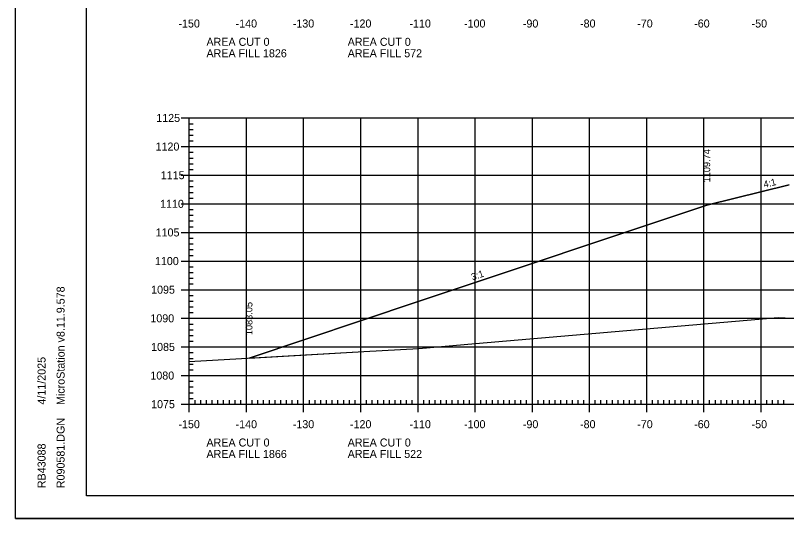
# Model space of a CAD drawing. Extents: x 1322838 to 1324533, y 339903 to 351025.
# Drawn here: x 1323533.3 to 1323668.2, y 343819.7 to 343907.6 of the extents above; entities that cross this region are included whole.
import ezdxf

# ---------------------------------------------------------------- set-up
doc = ezdxf.new("R2010")
doc.units = 0
for name, color, linetype in [('R_Axis', 7, 'Continuous'), ('R_Axis Annot', 7, 'Continuous'), ('R_Border', 7, 'Continuous'), ('R_Exist Surface', 7, 'Continuous'), ('R_Fin Surface', 7, 'Continuous'), ('R_Fin Surface Annot', 7, 'Continuous'), ('R_Grid', 7, 'Continuous'), ('R_No Plot', 7, 'Continuous')]:
    doc.layers.add(name, color=color, linetype=linetype)

msp = doc.modelspace()

# ---------------------------------------------------------------- linework, layer by layer
at = {"layer": 'R_Axis'}
for p, q in [((1323562.32, 343889.72), (1323565.12, 343889.72)), ((1323563.72, 343839.72), (1323563.72, 343889.72)), ((1323563.72, 343888.72), (1323564.42, 343888.72)), ((1323563.72, 343887.72), (1323564.42, 343887.72)), ((1323563.72, 343886.72), (1323564.42, 343886.72)), ((1323563.72, 343885.72), (1323564.42, 343885.72)), ((1323562.32, 343884.72), (1323565.12, 343884.72)), ((1323563.72, 343883.72), (1323564.42, 343883.72)), ((1323563.72, 343882.72), (1323564.42, 343882.72)), ((1323563.72, 343881.72), (1323564.42, 343881.72)), ((1323563.72, 343880.72), (1323564.42, 343880.72)), ((1323562.32, 343879.72), (1323565.12, 343879.72)), ((1323563.72, 343878.72), (1323564.42, 343878.72)), ((1323563.72, 343877.72), (1323564.42, 343877.72)), ((1323563.72, 343876.72), (1323564.42, 343876.72)), ((1323562.32, 343874.72), (1323565.12, 343874.72)), ((1323563.72, 343875.72), (1323564.42, 343875.72)), ((1323563.72, 343873.72), (1323564.42, 343873.72)), ((1323563.72, 343872.72), (1323564.42, 343872.72)), ((1323563.72, 343871.72), (1323564.42, 343871.72)), ((1323563.72, 343870.72), (1323564.42, 343870.72)), ((1323562.32, 343869.72), (1323565.12, 343869.72)), ((1323563.72, 343868.72), (1323564.42, 343868.72)), ((1323563.72, 343867.72), (1323564.42, 343867.72)), ((1323563.72, 343866.72), (1323564.42, 343866.72)), ((1323563.72, 343865.72), (1323564.42, 343865.72)), ((1323562.32, 343864.72), (1323565.12, 343864.72)), ((1323563.72, 343863.72), (1323564.42, 343863.72)), ((1323563.72, 343862.72), (1323564.42, 343862.72)), ((1323563.72, 343861.72), (1323564.42, 343861.72)), ((1323563.72, 343860.72), (1323564.42, 343860.72)), ((1323562.32, 343859.72), (1323565.12, 343859.72)), ((1323563.72, 343858.72), (1323564.42, 343858.72)), ((1323563.72, 343857.72), (1323564.42, 343857.72)), ((1323563.72, 343856.72), (1323564.42, 343856.72)), ((1323562.32, 343854.72), (1323565.12, 343854.72)), ((1323563.72, 343855.72), (1323564.42, 343855.72)), ((1323563.72, 343853.72), (1323564.42, 343853.72)), ((1323563.72, 343852.72), (1323564.42, 343852.72)), ((1323563.72, 343851.72), (1323564.42, 343851.72)), ((1323563.72, 343850.72), (1323564.42, 343850.72)), ((1323562.32, 343849.72), (1323565.12, 343849.72)), ((1323563.72, 343848.72), (1323564.42, 343848.72)), ((1323563.72, 343847.72), (1323564.42, 343847.72)), ((1323563.72, 343846.72), (1323564.42, 343846.72)), ((1323563.72, 343845.72), (1323564.42, 343845.72)), ((1323562.32, 343844.72), (1323565.12, 343844.72)), ((1323563.72, 343843.72), (1323564.42, 343843.72)), ((1323563.72, 343842.72), (1323564.42, 343842.72)), ((1323563.72, 343841.72), (1323564.42, 343841.72)), ((1323563.72, 343838.32), (1323563.72, 343841.12)), ((1323573.72, 343838.32), (1323573.72, 343841.12)), ((1323583.72, 343838.32), (1323583.72, 343841.12)), ((1323593.72, 343838.32), (1323593.72, 343841.12)), ((1323603.72, 343838.32), (1323603.72, 343841.12)), ((1323613.72, 343838.32), (1323613.72, 343841.12)), ((1323623.72, 343838.32), (1323623.72, 343841.12)), ((1323633.72, 343838.32), (1323633.72, 343841.12)), ((1323643.72, 343838.32), (1323643.72, 343841.12)), ((1323653.72, 343838.32), (1323653.72, 343841.12)), ((1323663.72, 343838.32), (1323663.72, 343841.12)), ((1323562.32, 343839.72), (1323565.12, 343839.72)), ((1323563.72, 343840.72), (1323564.42, 343840.72)), ((1323563.72, 343839.72), (1323843.72, 343839.72)), ((1323564.72, 343839.72), (1323564.72, 343840.42)), ((1323565.72, 343839.72), (1323565.72, 343840.42)), ((1323566.72, 343839.72), (1323566.72, 343840.42)), ((1323567.72, 343839.72), (1323567.72, 343840.42)), ((1323568.72, 343839.72), (1323568.72, 343840.42)), ((1323569.72, 343839.72), (1323569.72, 343840.42)), ((1323570.72, 343839.72), (1323570.72, 343840.42)), ((1323571.72, 343839.72), (1323571.72, 343840.42)), ((1323572.72, 343839.72), (1323572.72, 343840.42)), ((1323574.72, 343839.72), (1323574.72, 343840.42)), ((1323575.72, 343839.72), (1323575.72, 343840.42)), ((1323576.72, 343839.72), (1323576.72, 343840.42)), ((1323577.72, 343839.72), (1323577.72, 343840.42)), ((1323578.72, 343839.72), (1323578.72, 343840.42)), ((1323579.72, 343839.72), (1323579.72, 343840.42)), ((1323580.72, 343839.72), (1323580.72, 343840.42)), ((1323581.72, 343839.72), (1323581.72, 343840.42)), ((1323582.72, 343839.72), (1323582.72, 343840.42)), ((1323584.72, 343839.72), (1323584.72, 343840.42)), ((1323585.72, 343839.72), (1323585.72, 343840.42)), ((1323586.72, 343839.72), (1323586.72, 343840.42)), ((1323587.72, 343839.72), (1323587.72, 343840.42)), ((1323588.72, 343839.72), (1323588.72, 343840.42)), ((1323589.72, 343839.72), (1323589.72, 343840.42)), ((1323590.72, 343839.72), (1323590.72, 343840.42)), ((1323591.72, 343839.72), (1323591.72, 343840.42)), ((1323592.72, 343839.72), (1323592.72, 343840.42)), ((1323594.72, 343839.72), (1323594.72, 343840.42)), ((1323595.72, 343839.72), (1323595.72, 343840.42)), ((1323596.72, 343839.72), (1323596.72, 343840.42)), ((1323597.72, 343839.72), (1323597.72, 343840.42)), ((1323598.72, 343839.72), (1323598.72, 343840.42)), ((1323599.72, 343839.72), (1323599.72, 343840.42)), ((1323600.72, 343839.72), (1323600.72, 343840.42)), ((1323601.72, 343839.72), (1323601.72, 343840.42)), ((1323602.72, 343839.72), (1323602.72, 343840.42)), ((1323604.72, 343839.72), (1323604.72, 343840.42)), ((1323605.72, 343839.72), (1323605.72, 343840.42)), ((1323606.72, 343839.72), (1323606.72, 343840.42)), ((1323607.72, 343839.72), (1323607.72, 343840.42)), ((1323608.72, 343839.72), (1323608.72, 343840.42)), ((1323609.72, 343839.72), (1323609.72, 343840.42)), ((1323610.72, 343839.72), (1323610.72, 343840.42)), ((1323611.72, 343839.72), (1323611.72, 343840.42)), ((1323612.72, 343839.72), (1323612.72, 343840.42)), ((1323614.72, 343839.72), (1323614.72, 343840.42)), ((1323615.72, 343839.72), (1323615.72, 343840.42)), ((1323616.72, 343839.72), (1323616.72, 343840.42)), ((1323617.72, 343839.72), (1323617.72, 343840.42)), ((1323618.72, 343839.72), (1323618.72, 343840.42)), ((1323619.72, 343839.72), (1323619.72, 343840.42)), ((1323620.72, 343839.72), (1323620.72, 343840.42)), ((1323621.72, 343839.72), (1323621.72, 343840.42)), ((1323622.72, 343839.72), (1323622.72, 343840.42)), ((1323624.72, 343839.72), (1323624.72, 343840.42)), ((1323625.72, 343839.72), (1323625.72, 343840.42)), ((1323626.72, 343839.72), (1323626.72, 343840.42)), ((1323627.72, 343839.72), (1323627.72, 343840.42)), ((1323628.72, 343839.72), (1323628.72, 343840.42)), ((1323629.72, 343839.72), (1323629.72, 343840.42)), ((1323630.72, 343839.72), (1323630.72, 343840.42)), ((1323631.72, 343839.72), (1323631.72, 343840.42)), ((1323632.72, 343839.72), (1323632.72, 343840.42)), ((1323634.72, 343839.72), (1323634.72, 343840.42)), ((1323635.72, 343839.72), (1323635.72, 343840.42)), ((1323636.72, 343839.72), (1323636.72, 343840.42)), ((1323637.72, 343839.72), (1323637.72, 343840.42)), ((1323638.72, 343839.72), (1323638.72, 343840.42)), ((1323639.72, 343839.72), (1323639.72, 343840.42)), ((1323640.72, 343839.72), (1323640.72, 343840.42)), ((1323641.72, 343839.72), (1323641.72, 343840.42)), ((1323642.72, 343839.72), (1323642.72, 343840.42)), ((1323644.72, 343839.72), (1323644.72, 343840.42)), ((1323645.72, 343839.72), (1323645.72, 343840.42)), ((1323646.72, 343839.72), (1323646.72, 343840.42)), ((1323647.72, 343839.72), (1323647.72, 343840.42)), ((1323648.72, 343839.72), (1323648.72, 343840.42)), ((1323649.72, 343839.72), (1323649.72, 343840.42)), ((1323650.72, 343839.72), (1323650.72, 343840.42)), ((1323651.72, 343839.72), (1323651.72, 343840.42)), ((1323652.72, 343839.72), (1323652.72, 343840.42)), ((1323654.72, 343839.72), (1323654.72, 343840.42)), ((1323655.72, 343839.72), (1323655.72, 343840.42)), ((1323656.72, 343839.72), (1323656.72, 343840.42)), ((1323657.72, 343839.72), (1323657.72, 343840.42)), ((1323658.72, 343839.72), (1323658.72, 343840.42)), ((1323659.72, 343839.72), (1323659.72, 343840.42)), ((1323660.72, 343839.72), (1323660.72, 343840.42)), ((1323661.72, 343839.72), (1323661.72, 343840.42)), ((1323662.72, 343839.72), (1323662.72, 343840.42)), ((1323664.72, 343839.72), (1323664.72, 343840.42)), ((1323665.72, 343839.72), (1323665.72, 343840.42)), ((1323666.72, 343839.72), (1323666.72, 343840.42)), ((1323667.72, 343839.72), (1323667.72, 343840.42))]:
    msp.add_line(p, q, dxfattribs=at)
at = {"layer": 'R_Border'}
for p, q in [((1323545.72, 343823.72), (1323545.72, 344029.18)), ((1323545.72, 343823.72), (1323545.72, 343823.72)), ((1323861.9, 343823.72), (1323545.72, 343823.72))]:
    msp.add_line(p, q, dxfattribs=at)
at = {"layer": 'R_Exist Surface'}
msp.add_lwpolyline([(1323563.72, 343847.17), (1323594.26, 343848.94), (1323603.85, 343849.47), (1323613.78, 343850.34), (1323666.7, 343854.84), (1323669.17, 343854.75)], dxfattribs=at)
at = {"layer": 'R_Fin Surface'}
msp.add_lwpolyline([(1323574.16, 343847.77), (1323574.18, 343847.78), (1323603.73, 343857.63), (1323654.21, 343874.46), (1323654.22, 343874.46), (1323668.64, 343878.06)], dxfattribs=at)
at = {"layer": 'R_Grid'}
for p, q in [((1323563.72, 343889.72), (1323843.72, 343889.72)), ((1323563.72, 343839.72), (1323563.72, 343889.72)), ((1323573.72, 343839.72), (1323573.72, 343889.72)), ((1323583.72, 343839.72), (1323583.72, 343889.72)), ((1323593.72, 343839.72), (1323593.72, 343889.72)), ((1323603.72, 343839.72), (1323603.72, 343889.72)), ((1323613.72, 343839.72), (1323613.72, 343889.72)), ((1323623.72, 343839.72), (1323623.72, 343889.72)), ((1323633.72, 343839.72), (1323633.72, 343889.72)), ((1323643.72, 343839.72), (1323643.72, 343889.72)), ((1323653.72, 343839.72), (1323653.72, 343889.72)), ((1323663.72, 343839.72), (1323663.72, 343889.72)), ((1323563.72, 343884.72), (1323843.72, 343884.72)), ((1323563.72, 343879.72), (1323843.72, 343879.72)), ((1323563.72, 343874.72), (1323843.72, 343874.72)), ((1323563.72, 343869.72), (1323843.72, 343869.72)), ((1323563.72, 343864.72), (1323843.72, 343864.72)), ((1323563.72, 343859.72), (1323843.72, 343859.72)), ((1323563.72, 343854.72), (1323843.72, 343854.72)), ((1323563.72, 343849.72), (1323843.72, 343849.72)), ((1323563.72, 343844.72), (1323843.72, 343844.72)), ((1323563.72, 343839.72), (1323843.72, 343839.72))]:
    msp.add_line(p, q, dxfattribs=at)
at = {"layer": 'R_No Plot'}
msp.add_line((1323533.31, 343819.74), (1323866.65, 343819.74), dxfattribs=at)
for points in [[(1323533.31, 344033.07), (1323866.65, 344033.07), (1323866.65, 343819.74), (1323533.31, 343819.74)], [(1323779.64, 344029.18), (1323799.26, 344029.18), (1323799.26, 344019.3), (1323815.37, 344019.3), (1323838.57, 344019.3), (1323838.57, 343986.63), (1323861.77, 343986.63), (1323861.9, 343823.72), (1323545.72, 343823.72), (1323545.72, 344029.18)]]:
    msp.add_lwpolyline(points, close=True, dxfattribs=at)
msp.add_lwpolyline([(1323668.64, 343878.06), (1323654.22, 343874.46), (1323654.21, 343874.46), (1323603.73, 343857.63), (1323574.18, 343847.78), (1323574.16, 343847.77), (1323594.26, 343848.94), (1323603.85, 343849.47), (1323613.78, 343850.34), (1323666.7, 343854.84), (1323669.17, 343854.75)], dxfattribs=at)

# ---------------------------------------------------------------- texts
at = {"layer": 'R_Axis Annot'}
for s, p in [('-150', (1323561.82, 343905.52)), ('-140', (1323571.82, 343905.52)), ('-130', (1323581.82, 343905.52)), ('-120', (1323591.82, 343905.52)), ('-110', (1323602.22, 343905.52)), ('-100', (1323611.77, 343905.52)), ('-90', (1323622.06, 343905.52)), ('-80', (1323632.06, 343905.52)), ('-70', (1323642.06, 343905.52)), ('-60', (1323652.02, 343905.52)), ('-50', (1323662.06, 343905.52)), ('AREA CUT 0', (1323566.72, 343902.32)), ('AREA CUT 0', (1323591.42, 343902.32)), ('AREA FILL 1826', (1323566.72, 343900.32)), ('AREA FILL 572', (1323591.42, 343900.32)), ('1125', (1323557.94, 343889.02)), ('1120', (1323557.82, 343884.02)), ('1115', (1323558.73, 343879.02)), ('1110', (1323558.61, 343874.02)), ('1105', (1323557.83, 343869.02)), ('1100', (1323557.71, 343864.02)), ('1095', (1323557.04, 343859.02)), ('1090', (1323556.91, 343854.02)), ('1085', (1323557.04, 343849.02)), ('1080', (1323556.91, 343844.02)), ('1075', (1323557.04, 343839.02)), ('-150', (1323561.82, 343835.52)), ('-140', (1323571.82, 343835.52)), ('-130', (1323581.82, 343835.52)), ('-120', (1323591.82, 343835.52)), ('-110', (1323602.22, 343835.52)), ('-100', (1323611.77, 343835.52)), ('-90', (1323622.06, 343835.52)), ('-80', (1323632.06, 343835.52)), ('-70', (1323642.06, 343835.52)), ('-60', (1323652.02, 343835.52)), ('-50', (1323662.06, 343835.52)), ('AREA CUT 0', (1323566.72, 343832.32)), ('AREA CUT 0', (1323591.42, 343832.32)), ('AREA FILL 1866', (1323566.72, 343830.32)), ('AREA FILL 522', (1323591.42, 343830.32))]:
    msp.add_text(s, height=1.4, dxfattribs=at).set_placement(p)
at = {"layer": 'R_Border'}
for s, p in [('MicroStation v8.11.9.578', (1323541.91, 343839.58)), ('4/11/2025', (1323538.58, 343839.65)), ('R090581.DGN', (1323541.91, 343825.04)), ('RB43088', (1323538.58, 343825.04))]:
    msp.add_text(s, height=1.4, rotation=90, dxfattribs=at).set_placement(p)
at = {"layer": 'R_Fin Surface Annot'}
for s, rotation, p in [('1109.74', 90, (1323654.82, 343878.46)), ('4:1', 14.0364, (1323664.29, 343877.49)), ('3:1', 18.4353, (1323613.24, 343861.33)), ('1083.05', 90, (1323574.76, 343851.77))]:
    msp.add_text(s, height=1.2, rotation=rotation, dxfattribs=at).set_placement(p)

doc.saveas('drawing.dxf')
